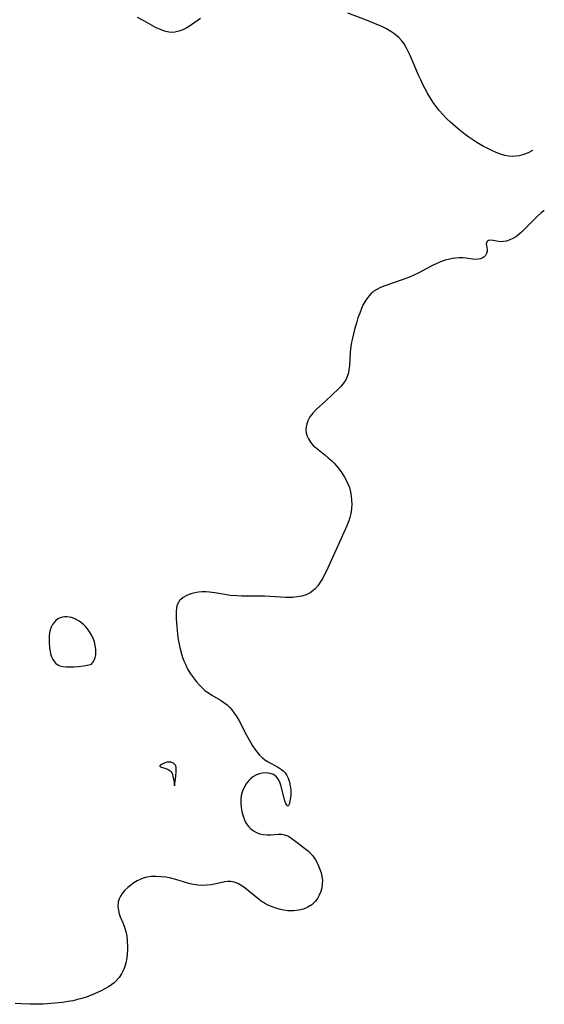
# Model space of a CAD drawing. Header units: inches. Extents: x 1073367 to 1082519, y 1569854 to 1574957.
# Tile 392 of 565: x 1081953 to 1082140, y 1571319 to 1571670. Entities that reach past the tile are written whole.
import ezdxf

# ---------------------------------------------------------------- set-up
doc = ezdxf.new("R2010")
doc.units = ezdxf.units.IN
doc.header["$MEASUREMENT"] = 0
doc.layers.add('CGG_CurvaNivelLidar_v1', color=7, linetype='Continuous', lineweight=30, true_color=0x008008)

msp = doc.modelspace()

# ---------------------------------------------------------------- linework, layer by layer
at = {"layer": 'CGG_CurvaNivelLidar_v1'}
for points in [[(1082017.7666, 1571670.3371, 77.5), (1082014.187, 1571667.9138, 77.5), (1082012.8139, 1571667.0801, 77.5), (1082011.4363, 1571666.3647, 77.5), (1082010.0605, 1571665.8101, 77.5), (1082008.6375, 1571665.4619, 77.5), (1082007.8563, 1571665.3974, 77.5), (1082006.4054, 1571665.5084, 77.5), (1082004.9278, 1571665.8545, 77.5), (1082003.4448, 1571666.3854, 77.5), (1082001.9776, 1571667.0651, 77.5), (1081997.7496, 1571669.441, 77.5), (1081995.2241, 1571670.6547, 77.5)], [(1082136.0908, 1571623.4193, 77.5), (1082135.9863, 1571623.3368, 77.5), (1082134.506, 1571622.4982, 77.5), (1082132.9209, 1571621.8514, 77.5), (1082131.265, 1571621.4019, 77.5), (1082129.9907, 1571621.2078, 77.5), (1082128.7008, 1571621.1566, 77.5), (1082127.3977, 1571621.2649, 77.5), (1082126.0943, 1571621.5176, 77.5), (1082124.5621, 1571621.9732, 77.5), (1082123.0385, 1571622.5601, 77.5), (1082121.5229, 1571623.2432, 77.5), (1082119.6551, 1571624.1831, 77.5), (1082118.59, 1571624.7557, 77.5), (1082116.21, 1571626.1337, 77.5), (1082115.0399, 1571626.8632, 77.5), (1082113.2683, 1571628.05, 77.5), (1082112.0098, 1571628.9751, 77.5), (1082109.5747, 1571630.9318, 77.5), (1082106.774, 1571633.3721, 77.5), (1082105.3609, 1571634.7071, 77.5), (1082104.007, 1571636.0925, 77.5), (1082102.7327, 1571637.5441, 77.5), (1082101.635, 1571638.9652, 77.5), (1082100.6107, 1571640.4447, 77.5), (1082099.646, 1571641.9694, 77.5), (1082098.7319, 1571643.5296, 77.5), (1082097.8, 1571645.2367, 77.5), (1082096.9634, 1571646.8699, 77.5), (1082096.1659, 1571648.5213, 77.5), (1082095.4085, 1571650.1876, 77.5), (1082093.4737, 1571654.7129, 77.5), (1082092.3958, 1571657.1394, 77.5), (1082091.7286, 1571658.5867, 77.5), (1082091.0197, 1571659.9868, 77.5), (1082090.2411, 1571661.2945, 77.5), (1082089.3521, 1571662.5078, 77.5), (1082088.4188, 1571663.5178, 77.5), (1082087.6448, 1571664.2112, 77.5), (1082086.6094, 1571665.0002, 77.5), (1082085.5072, 1571665.7214, 77.5), (1082083.9311, 1571666.6148, 77.5), (1082082.2885, 1571667.445, 77.5), (1082079.7402, 1571668.6234, 77.5), (1082076.8749, 1571669.7898, 77.5), (1082070.1528, 1571672.2414, 77.5)], [(1082140.1918, 1571601.9231, 78), (1082140.0047, 1571601.7918, 78), (1082139.0576, 1571601.0331, 78), (1082137.6425, 1571599.7446, 78), (1082136.2879, 1571598.3843, 78), (1082134.0067, 1571596.0136, 78), (1082132.0816, 1571594.1405, 78), (1082131.095, 1571593.2853, 78), (1082130.0837, 1571592.5247, 78), (1082129.02, 1571591.8777, 78), (1082127.9288, 1571591.3737, 78), (1082126.7618, 1571591.0082, 78), (1082125.6092, 1571590.8077, 78), (1082124.5028, 1571590.7655, 78), (1082123.1933, 1571590.9115, 78), (1082122.023, 1571591.1381, 78), (1082121.0096, 1571591.2707, 78), (1082120.4865, 1571591.2328, 78), (1082120.3101, 1571591.187, 78), (1082119.9366, 1571590.9902, 78), (1082119.7058, 1571590.7344, 78), (1082119.565, 1571590.4162, 78), (1082119.513, 1571589.948, 78), (1082119.5631, 1571589.4281, 78), (1082119.8051, 1571588.0238, 78), (1082119.7989, 1571587.2844, 78), (1082119.5979, 1571586.5598, 78), (1082119.2045, 1571585.8761, 78), (1082118.6334, 1571585.2837, 78), (1082118.0071, 1571584.8851, 78), (1082117.415, 1571584.6558, 78), (1082116.6852, 1571584.5124, 78), (1082115.677, 1571584.4735, 78), (1082114.5986, 1571584.5535, 78), (1082112.407, 1571584.8584, 78), (1082111.2446, 1571584.9719, 78), (1082109.9126, 1571584.9893, 78), (1082108.5388, 1571584.8951, 78), (1082107.5376, 1571584.7643, 78), (1082106.53, 1571584.5778, 78), (1082104.8925, 1571584.1516, 78), (1082103.2654, 1571583.5929, 78), (1082101.6592, 1571582.9221, 78), (1082100.7934, 1571582.513, 78), (1082099.9381, 1571582.0772, 78), (1082096.7692, 1571580.3382, 78), (1082095.2557, 1571579.55, 78), (1082093.7106, 1571578.8097, 78), (1082092.1909, 1571578.1551, 78), (1082089.5712, 1571577.1388, 78), (1082083.3472, 1571575.0099, 78), (1082081.8931, 1571574.4323, 78), (1082080.5229, 1571573.7575, 78), (1082079.512, 1571573.119, 78), (1082078.9727, 1571572.7044, 78), (1082078.3655, 1571572.154, 78), (1082077.7575, 1571571.4952, 78), (1082077.1988, 1571570.783, 78), (1082076.4161, 1571569.594, 78), (1082075.7176, 1571568.3189, 78), (1082075.0915, 1571566.976, 78), (1082074.4245, 1571565.301, 78), (1082073.8256, 1571563.573, 78), (1082073.3926, 1571562.1978, 78), (1082072.5928, 1571559.4133, 78), (1082072.188, 1571557.8869, 78), (1082071.8212, 1571556.3568, 78), (1082071.5273, 1571554.9034, 78), (1082071.2994, 1571553.4466, 78), (1082071.0916, 1571551.3325, 78), (1082070.7552, 1571546.4849, 78), (1082070.6074, 1571545.254, 78), (1082070.3892, 1571544.0632, 78), (1082070.0042, 1571542.7311, 78), (1082069.4483, 1571541.4891, 78), (1082068.6471, 1571540.2792, 78), (1082067.6807, 1571539.1488, 78), (1082066.8406, 1571538.2818, 78), (1082062.3635, 1571533.9937, 78), (1082058.9329, 1571530.952, 78), (1082057.7383, 1571529.674, 78), (1082056.7235, 1571528.3013, 78), (1082055.9444, 1571526.8437, 78), (1082055.5771, 1571525.7891, 78), (1082055.3616, 1571524.7118, 78), (1082055.3063, 1571523.6274, 78), (1082055.4222, 1571522.5429, 78), (1082055.7042, 1571521.4825, 78), (1082056.1475, 1571520.463, 78), (1082056.9225, 1571519.2606, 78), (1082057.8941, 1571518.1423, 78), (1082059.0147, 1571517.1033, 78), (1082062.0513, 1571514.7295, 78), (1082063.2282, 1571513.7564, 78), (1082064.3689, 1571512.721, 78), (1082065.2039, 1571511.8784, 78), (1082066.0047, 1571510.9979, 78), (1082067.0807, 1571509.6997, 78), (1082068.0815, 1571508.3451, 78), (1082069.0443, 1571506.8478, 78), (1082069.8823, 1571505.2928, 78), (1082070.3508, 1571504.2406, 78), (1082070.744, 1571503.1639, 78), (1082071.1624, 1571501.5967, 78), (1082071.4326, 1571499.9958, 78), (1082071.5595, 1571498.5776, 78), (1082071.5882, 1571497.1524, 78), (1082071.4927, 1571495.4671, 78), (1082071.2451, 1571493.7959, 78), (1082070.9291, 1571492.4822, 78), (1082070.5169, 1571491.1878, 78), (1082069.812, 1571489.4163, 78), (1082067.679, 1571484.7284, 78), (1082063.2293, 1571474.7734, 78), (1082062.5659, 1571473.3535, 78), (1082061.93, 1571472.0681, 78), (1082061.267, 1571470.8239, 78), (1082060.4116, 1571469.3833, 78), (1082059.4836, 1571468.0539, 78), (1082058.4557, 1571466.8759, 78), (1082057.2934, 1571465.9005, 78), (1082056.7364, 1571465.5529, 78), (1082055.3234, 1571464.8987, 78), (1082053.7878, 1571464.4288, 78), (1082052.1625, 1571464.1113, 78), (1082050.4735, 1571463.9259, 78), (1082048.8056, 1571463.8635, 78), (1082048.0593, 1571463.8711, 78), (1082046.1922, 1571463.9604, 78), (1082042.4078, 1571464.2575, 78), (1082040.5001, 1571464.367, 78), (1082038.5365, 1571464.4007, 78), (1082034.0472, 1571464.3715, 78), (1082032.3872, 1571464.3901, 78), (1082030.7308, 1571464.4496, 78), (1082028.2763, 1571464.6538, 78), (1082026.4297, 1571464.918, 78), (1082022.7819, 1571465.5357, 78), (1082020.9817, 1571465.7747, 78), (1082019.5982, 1571465.8763, 78), (1082018.2356, 1571465.8788, 78), (1082016.9557, 1571465.7711, 78), (1082015.7137, 1571465.5611, 78), (1082014.2225, 1571465.1631, 78), (1082012.8399, 1571464.6229, 78), (1082011.6046, 1571463.9375, 78), (1082010.5667, 1571463.0932, 78), (1082010.2864, 1571462.7858, 78), (1082009.9534, 1571462.3371, 78), (1082009.5549, 1571461.5775, 78), (1082009.3216, 1571460.8713, 78), (1082009.1674, 1571460.1166, 78), (1082009.0442, 1571458.9084, 78), (1082009.0171, 1571457.6223, 78), (1082009.0571, 1571456.2761, 78), (1082009.2401, 1571453.5821, 78), (1082009.362, 1571452.3156, 78), (1082009.5591, 1571450.6489, 78), (1082009.8009, 1571448.9725, 78), (1082010.0937, 1571447.2975, 78), (1082010.4488, 1571445.6348, 78), (1082010.9314, 1571443.8296, 78), (1082011.3478, 1571442.5573, 78), (1082011.8191, 1571441.3094, 78), (1082012.3408, 1571440.0883, 78), (1082012.7811, 1571439.1593, 78), (1082013.2558, 1571438.2527, 78), (1082014.2001, 1571436.6894, 78), (1082015.2384, 1571435.2015, 78), (1082016.342, 1571433.7837, 78), (1082017.3613, 1571432.5972, 78), (1082018.3093, 1571431.6316, 78), (1082019.3228, 1571430.746, 78), (1082020.523, 1571429.8673, 78), (1082021.7802, 1571429.069, 78), (1082024.8774, 1571427.2588, 78), (1082026.0753, 1571426.4799, 78), (1082027.2001, 1571425.6132, 78), (1082028.1007, 1571424.7599, 78), (1082028.9295, 1571423.8224, 78), (1082029.7736, 1571422.7008, 78), (1082030.6682, 1571421.3187, 78), (1082031.4991, 1571419.8696, 78), (1082034.1168, 1571414.8609, 78), (1082035.5289, 1571412.2712, 78), (1082036.2745, 1571411.0191, 78), (1082037.06, 1571409.8315, 78), (1082037.8996, 1571408.7102, 78), (1082038.7995, 1571407.6713, 78), (1082039.7683, 1571406.7345, 78), (1082040.6259, 1571406.0533, 78), (1082041.8168, 1571405.2885, 78), (1082045.4679, 1571403.3407, 78), (1082046.5658, 1571402.6177, 78), (1082047.1418, 1571402.1421, 78), (1082047.3927, 1571401.9025, 78), (1082047.9051, 1571401.3234, 78), (1082048.3607, 1571400.6556, 78), (1082048.9686, 1571399.4306, 78), (1082049.4166, 1571398.1025, 78), (1082049.7182, 1571396.7175, 78), (1082049.8769, 1571395.3197, 78), (1082049.9029, 1571394.4583, 78), (1082049.8779, 1571393.6216, 78), (1082049.7887, 1571392.6358, 78), (1082049.6043, 1571391.4271, 78), (1082049.3696, 1571390.4387, 78), (1082049.0977, 1571389.7662, 78), (1082048.7972, 1571389.5275, 78), (1082048.485, 1571389.7971, 78), (1082048.1589, 1571390.4738, 78), (1082047.8251, 1571391.4463, 78), (1082046.3221, 1571396.942, 78), (1082045.9335, 1571398.1046, 78), (1082045.444, 1571399.1475, 78), (1082044.794, 1571400.0114, 78), (1082043.7726, 1571400.7342, 78), (1082042.535, 1571401.1683, 78), (1082041.1656, 1571401.3444, 78), (1082039.7399, 1571401.2725, 78), (1082038.716, 1571401.0559, 78), (1082037.6214, 1571400.6274, 78), (1082036.5739, 1571400.019, 78), (1082035.5912, 1571399.2577, 78), (1082034.9204, 1571398.6095, 78), (1082034.3076, 1571397.8923, 78), (1082033.9913, 1571397.4578, 78), (1082033.2374, 1571396.1773, 78), (1082032.655, 1571394.789, 78), (1082032.2657, 1571393.3206, 78), (1082032.0992, 1571391.9745, 78), (1082032.082, 1571390.6029, 78), (1082032.2141, 1571389.0616, 78), (1082032.4863, 1571387.5361, 78), (1082032.9456, 1571385.8776, 78), (1082033.5728, 1571384.3118, 78), (1082034.1557, 1571383.2376, 78), (1082034.8403, 1571382.2591, 78), (1082035.6296, 1571381.3986, 78), (1082036.5766, 1571380.6423, 78), (1082037.6206, 1571380.0476, 78), (1082038.7386, 1571379.6217, 78), (1082040.0732, 1571379.3458, 78), (1082041.4405, 1571379.2472, 78), (1082042.8049, 1571379.2759, 78), (1082045.3702, 1571379.4822, 78), (1082046.5342, 1571379.4929, 78), (1082047.6369, 1571379.3314, 78), (1082048.7824, 1571378.8792, 78), (1082049.8826, 1571378.2004, 78), (1082052.1188, 1571376.4991, 78), (1082054.8143, 1571374.5035, 78), (1082056.1403, 1571373.4158, 78), (1082057.3539, 1571372.2003, 78), (1082057.731, 1571371.7424, 78), (1082058.6737, 1571370.3597, 78), (1082059.4685, 1571368.8675, 78), (1082060.1295, 1571367.3077, 78), (1082060.6585, 1571365.7176, 78), (1082060.9766, 1571364.4251, 78), (1082061.1476, 1571363.1303, 78), (1082061.1215, 1571361.7476, 78), (1082060.9056, 1571360.3734, 78), (1082060.5351, 1571359.0345, 78), (1082060.023, 1571357.747, 78), (1082059.3715, 1571356.54, 78), (1082058.5738, 1571355.4475, 78), (1082058.0072, 1571354.8527, 78), (1082057.3272, 1571354.2877, 78), (1082055.9344, 1571353.4507, 78), (1082054.3817, 1571352.8249, 78), (1082052.7175, 1571352.4008, 78), (1082050.9793, 1571352.1869, 78), (1082049.9073, 1571352.1669, 78), (1082048.8257, 1571352.2234, 78), (1082047.3238, 1571352.4153, 78), (1082045.7443, 1571352.7484, 78), (1082044.1868, 1571353.2049, 78), (1082042.6665, 1571353.7818, 78), (1082041.2004, 1571354.4842, 78), (1082040.1265, 1571355.1092, 78), (1082039.2806, 1571355.6684, 78), (1082038.1129, 1571356.5298, 78), (1082033.6227, 1571360.216, 78), (1082032.4377, 1571361.0752, 78), (1082031.2392, 1571361.7989, 78), (1082030.4752, 1571362.1617, 78), (1082029.7006, 1571362.4382, 78), (1082028.5702, 1571362.6623, 78), (1082027.4777, 1571362.6811, 78), (1082026.4267, 1571362.5485, 78), (1082024.864, 1571362.214, 78), (1082023.2339, 1571361.8223, 78), (1082021.5351, 1571361.484, 78), (1082019.9805, 1571361.3064, 78), (1082018.3881, 1571361.2593, 78), (1082016.776, 1571361.3485, 78), (1082015.1608, 1571361.5769, 78), (1082013.6061, 1571361.9275, 78), (1082012.0595, 1571362.3654, 78), (1082008.974, 1571363.3181, 78), (1082007.161, 1571363.7948, 78), (1082005.4187, 1571364.1295, 78), (1082003.661, 1571364.3476, 78), (1082001.906, 1571364.4354, 78), (1082000.1729, 1571364.3686, 78), (1081998.5843, 1571364.1332, 78), (1081997.2601, 1571363.7725, 78), (1081996.1781, 1571363.3515, 78), (1081995.1422, 1571362.8383, 78), (1081993.9891, 1571362.1367, 78), (1081992.9005, 1571361.3554, 78), (1081991.8751, 1571360.5218, 78), (1081990.7565, 1571359.4876, 78), (1081989.7928, 1571358.3678, 78), (1081989.1968, 1571357.4218, 78), (1081988.7415, 1571356.4112, 78), (1081988.4374, 1571355.3502, 78), (1081988.2899, 1571353.7621, 78), (1081988.4611, 1571352.2628, 78), (1081988.7588, 1571351.1208, 78), (1081989.1609, 1571349.9812, 78), (1081990.1493, 1571347.6033, 78), (1081990.6188, 1571346.373, 78), (1081991.087, 1571344.8, 78), (1081991.4265, 1571343.1681, 78), (1081991.6453, 1571341.4084, 78), (1081991.7339, 1571339.624, 78), (1081991.719, 1571338.2409, 78), (1081991.635, 1571336.8622, 78), (1081991.4469, 1571335.2547, 78), (1081991.1509, 1571333.6812, 78), (1081990.7975, 1571332.3766, 78), (1081990.3356, 1571331.124, 78), (1081989.6076, 1571329.6874, 78), (1081988.7082, 1571328.3636, 78), (1081987.6455, 1571327.1722, 78), (1081986.9117, 1571326.513, 78), (1081986.1271, 1571325.9015, 78), (1081984.9406, 1571325.093, 78), (1081983.6916, 1571324.3502, 78), (1081982.3946, 1571323.669, 78), (1081981.0685, 1571323.0485, 78), (1081978.4951, 1571321.977, 78), (1081976.9842, 1571321.4424, 78), (1081975.487, 1571320.9578, 78), (1081973.9653, 1571320.5149, 78), (1081972.4173, 1571320.1368, 78), (1081970.5161, 1571319.7884, 78), (1081968.585, 1571319.5241, 78), (1081965.7914, 1571319.2254, 78), (1081963.0827, 1571319.0065, 78), (1081961.5844, 1571318.9216, 78), (1081958.5825, 1571318.8452, 78), (1081957.0316, 1571318.8603, 78), (1081953.9354, 1571318.9944, 78), (1081951.6549, 1571319.175, 78)]]:
    msp.add_polyline3d(points, dxfattribs=at)
for points in [[(1081978.5, 1571439.9539, 78), (1081978.6664, 1571439.9684, 78), (1081978.9445, 1571440.1744, 78), (1081979.2878, 1571440.5563, 78), (1081979.6299, 1571441.0779, 78), (1081979.9475, 1571441.7351, 78), (1081980.2082, 1571442.5073, 78), (1081980.3936, 1571443.4362, 78), (1081980.4716, 1571444.4405, 78), (1081980.4414, 1571445.4885, 78), (1081980.2574, 1571446.8164, 78), (1081979.9349, 1571448.1035, 78), (1081979.5047, 1571449.2916, 78), (1081978.9975, 1571450.3261, 78), (1081978.4419, 1571451.2789, 78), (1081977.4766, 1571452.7044, 78), (1081976.8866, 1571453.4431, 78), (1081976.1655, 1571454.1831, 78), (1081975.3748, 1571454.8519, 78), (1081974.531, 1571455.4513, 78), (1081973.6464, 1571455.9761, 78), (1081972.7295, 1571456.4144, 78), (1081971.7865, 1571456.7463, 78), (1081970.9775, 1571456.9266, 78), (1081970.1646, 1571457.0138, 78), (1081969.3593, 1571457.0046, 78), (1081968.5735, 1571456.8902, 78), (1081967.7353, 1571456.6288, 78), (1081966.9502, 1571456.2375, 78), (1081966.2344, 1571455.7262, 78), (1081965.5545, 1571455.0425, 78), (1081964.9833, 1571454.2478, 78), (1081964.5314, 1571453.3616, 78), (1081964.1975, 1571452.355, 78), (1081963.9812, 1571451.2879, 78), (1081963.8585, 1571450.1809, 78), (1081963.8145, 1571449.0505, 78), (1081963.8358, 1571447.9272, 78), (1081963.9889, 1571445.8177, 78), (1081964.1296, 1571444.7862, 78), (1081964.3309, 1571443.7869, 78), (1081964.6493, 1571442.7278, 78), (1081965.0829, 1571441.7568, 78), (1081965.6577, 1571440.9115, 78), (1081966.2189, 1571440.3681, 78), (1081966.8695, 1571439.9209, 78), (1081967.6703, 1571439.5675, 78), (1081968.6402, 1571439.3166, 78), (1081969.9242, 1571439.1591, 78), (1081971.3138, 1571439.1238, 78), (1081972.7422, 1571439.1824, 78), (1081974.1438, 1571439.3076, 78), (1081976.1672, 1571439.5776, 78)], [(1082008.5, 1571396.7013, 78), (1082008.9179, 1571400.0474, 78), (1082009.0938, 1571401.9971, 78), (1082009.1045, 1571402.5007, 78), (1082009.0561, 1571403.2787, 78), (1082008.9027, 1571403.8556, 78), (1082008.7689, 1571404.1247, 78), (1082008.5941, 1571404.3768, 78), (1082008.385, 1571404.6008, 78), (1082008.1441, 1571404.7926, 78), (1082007.7469, 1571405.0058, 78), (1082007.3068, 1571405.1499, 78), (1082006.84, 1571405.2278, 78), (1082006.3597, 1571405.236, 78), (1082005.8875, 1571405.1732, 78), (1082005.4204, 1571405.0561, 78), (1082004.532, 1571404.7225, 78), (1082003.777, 1571404.3295, 78), (1082003.4902, 1571404.131, 78), (1082003.2968, 1571403.9401, 78), (1082003.2318, 1571403.7638, 78), (1082003.3146, 1571403.6156, 78), (1082003.5136, 1571403.4819, 78), (1082003.7984, 1571403.3582, 78), (1082005.3754, 1571402.8774, 78), (1082006.2142, 1571402.5708, 78), (1082006.5986, 1571402.3724, 78), (1082006.9379, 1571402.1259, 78), (1082007.2406, 1571401.7883, 78), (1082007.4938, 1571401.3418, 78), (1082007.7133, 1571400.7744, 78), (1082007.9015, 1571400.1269, 78), (1082008.1943, 1571398.7538, 78)]]:
    msp.add_polyline3d(points, close=True, dxfattribs=at)

doc.saveas('drawing.dxf')
